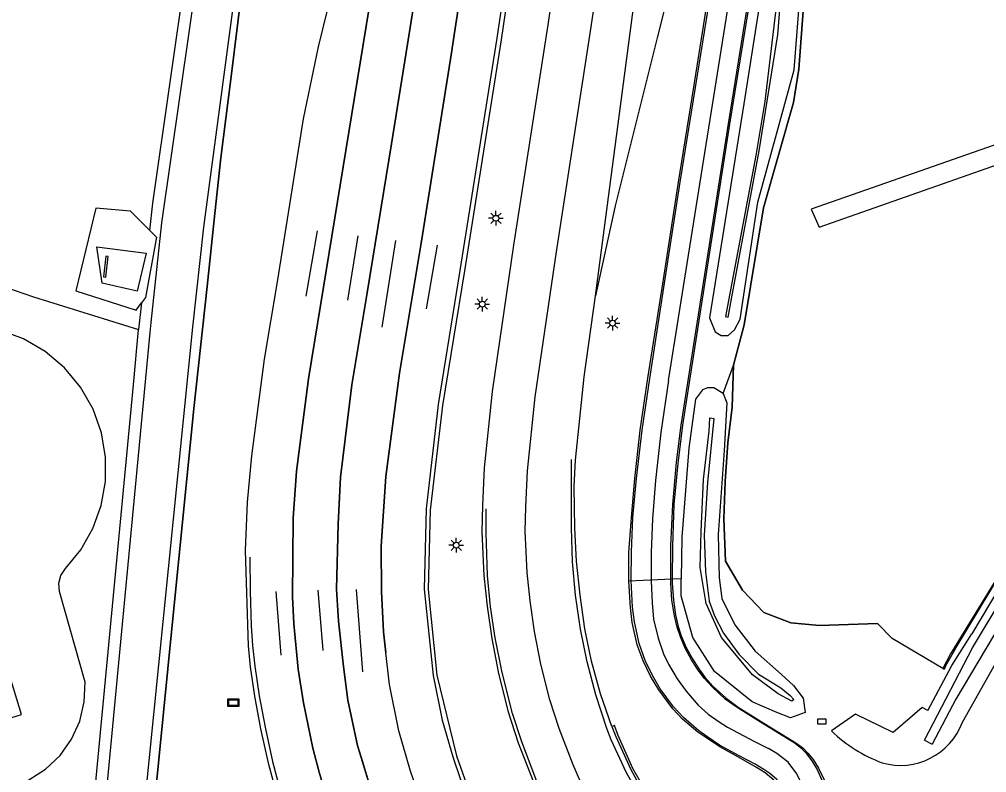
# Model space of a CAD drawing. Extents: x 124000 to 129000, y 395500 to 397503.
# Drawn here: x 124745.4 to 124828, y 396931.1 to 396995.5 of the extents above; entities that cross this region are included whole.
import ezdxf

# ---------------------------------------------------------------- set-up
doc = ezdxf.new("R2010")
doc.units = 0
for name, color, linetype in [('gg-afsc-erfafscheiding', 7, 'Continuous'), ('gg-afsc-faunaraster', 7, 'Continuous'), ('gg-afsc-hekwerk', 7, 'Continuous'), ('gg-afsc-lijn draadraster', 7, 'Continuous'), ('gg-afsc-lijn faunaraster', 7, 'Continuous'), ('gg-knt-BGT kruinlijn', 7, 'Continuous'), ('gg-kntw-bovenkant insteek waterloop', 7, 'Continuous'), ('gg-kntw-waterlijn', 7, 'Continuous'), ('gt-grn-vlakafsluiter', 7, 'Continuous'), ('gt-symb-bord', 7, 'Continuous'), ('gt-symb-kolk', 7, 'Continuous'), ('gt-symb-lichtmast', 7, 'Continuous'), ('gx-grn-maaiveld', 7, 'Continuous'), ('gx-knt-lijn weginrichtingselement', 7, 'Continuous')]:
    doc.layers.add(name, color=color, linetype=linetype)

# ---------------------------------------------------------------- blocks, each defined once
blk = doc.blocks.new('gt0-KOLK')
at = {"layer": 'gt-symb-kolk'}
blk.add_lwpolyline([(0, 0), (0.375, 0), (0.375, 0.4), (-0.375, 0.4), (-0.375, 0), (0, 0)], dxfattribs=at)
blk = doc.blocks.new('gt0-LMAST')
at = {"layer": 'gt-symb-lichtmast'}
for p, q in [((-0.182, 0.173), (-0.447, 0.438)), ((-0.005, 0.246), (-0.005, 0.621)), ((0.172, 0.173), (0.437, 0.438)), ((-0.255, -0.004), (-0.63, -0.004)), ((-0.182, -0.181), (-0.447, -0.446)), ((-0.005, -0.254), (-0.005, -0.629)), ((0.437, -0.446), (0.172, -0.181)), ((0.245, -0.004), (0.62, -0.004))]:
    blk.add_line(p, q, dxfattribs=at)
blk.add_circle((-0.005, -0.004), 0.25, dxfattribs=at)
blk = doc.blocks.new('gt0-BORD')
at = {"layer": 'gt-symb-bord'}
blk.add_lwpolyline([(-0.5, 0.295), (-0.5, -0.295), (0.5, -0.295), (0.5, 0.295), (-0.5, 0.295)], dxfattribs=at)
blk.add_lwpolyline([(-0.417, -0.212), (0.417, -0.212), (0.417, 0.212), (-0.417, 0.212)], close=True, dxfattribs=at)

msp = doc.modelspace()

# ---------------------------------------------------------------- linework, layer by layer
at = {"layer": 'gg-afsc-erfafscheiding'}
msp.add_lwpolyline([(124824.531, 396940.214), (124825.446, 396941.817), (124836.15, 396959.58), (124845, 396972.759), (124854.399, 396986.1), (124861.958, 396994.325)], dxfattribs=at)
at = {"layer": 'gg-afsc-faunaraster'}
msp.add_line((124824.294, 396940.023), (124819.968, 396942.604), dxfattribs=at)
msp.add_lwpolyline([(124824.531, 396940.214), (124824.41, 396939.954), (124824.294, 396940.023)], dxfattribs=at)
at = {"layer": 'gg-afsc-hekwerk'}
msp.add_lwpolyline([(124755.991, 396916.666), (124756.234, 396921.616), (124758.066, 396939.988), (124760.231, 396961.696), (124760.286, 396962.248), (124761.409, 396972.706), (124762.08, 396978.948), (124762.591, 396983.705), (124763.431, 396990.434), (124765.247, 397004.98), (124766.043, 397011.357), (124766.513, 397015.122), (124767.098, 397019.121), (124767.838, 397024.179), (124768.833, 397030.982), (124768.937, 397031.692), (124769.698, 397036.895), (124769.827, 397037.776), (124770.419, 397041.821), (124771.633, 397050.119), (124772.666, 397057.18), (124772.863, 397058.591), (124774.888, 397073.073), (124778.544, 397099.23)], dxfattribs=at)
at = {"layer": 'gg-afsc-lijn draadraster'}
for points in [[(124806.405, 396965.973), (124807.335, 396969.412), (124808.989, 396979.432), (124811.541, 396988.417), (124811.994, 396991.283), (124813.537, 397011.922), (124813.939, 397015.191), (124815.384, 397023.619), (124817.934, 397036.261), (124821.713, 397057.651), (124825.282, 397083.699), (124827.525, 397099.919), (124830.191, 397119.501), (124832.372, 397137.687), (124833.964, 397151.688), (124836.568, 397176.956), (124838.395, 397194.423), (124838.707, 397197.692), (124840.261, 397199.952), (124842.494, 397201.743), (124845.121, 397203.557)], [(124828.971, 396947.842), (124824.964, 396941.278), (124824.294, 396940.023)]]:
    msp.add_lwpolyline(points, dxfattribs=at)
at = {"layer": 'gg-afsc-lijn faunaraster'}
msp.add_line((124824.294, 396940.023), (124819.968, 396942.604), dxfattribs=at)
msp.add_lwpolyline([(124818.725, 396943.864), (124813.756, 396943.708), (124811.306, 396943.927), (124809.014, 396944.826), (124807.178, 396946.715), (124805.717, 396949.193), (124805.595, 396952.82), (124805.71, 396956.025), (124805.918, 396959.332), (124806.302, 396962.381), (124806.405, 396965.973)], dxfattribs=at)
at = {"layer": 'gg-knt-BGT kruinlijn'}
msp.add_lwpolyline([(124751.979, 396976.079), (124756.204, 396975.538), (124755.436, 396972.291), (124752.441, 396972.973), (124751.979, 396976.079)], dxfattribs=at)
at = {"layer": 'gg-kntw-bovenkant insteek waterloop'}
for p, q in [((124825.974, 396935.431), (124831.686, 396945.584)), ((124825.085, 396940.297), (124826.795, 396943.004)), ((124823.036, 396936.435), (124825.085, 396940.297))]:
    msp.add_line(p, q, dxfattribs=at)
for points in [[(124861.958, 396994.325), (124862.525, 396994.504), (124852.699, 396982.914), (124842.603, 396968.39), (124834.12, 396955.346), (124826.795, 396943.004)], [(124823.036, 396936.435), (124822.549, 396936.693), (124820.055, 396934.567), (124816.841, 396936.111), (124814.785, 396934.686)]]:
    msp.add_lwpolyline(points, dxfattribs=at)
for centre, radius, start, end in [((124820.679, 396937.392), 5.647, 253.92631, 339.67728), ((124823.567, 396943.86), 12.7, 226.25011, 249.47783)]:
    msp.add_arc(centre, radius, start, end, dxfattribs=at)
at = {"layer": 'gg-kntw-waterlijn'}
msp.add_line((124822.744, 396933.906), (124823.4, 396933.563), dxfattribs=at)
for points in [[(124952.295, 397078.514), (124939.456, 397068.549), (124929.83, 397060.482), (124913.522, 397045.886), (124893.974, 397026.03), (124876.365, 397006.807), (124863.838, 396993.899), (124859.719, 396989.655), (124855.729, 396984.659), (124852.859, 396980.702), (124845.195, 396969.444), (124834.596, 396953.006), (124831.307, 396947.318), (124825.402, 396937.391), (124823.4, 396933.563)], [(124822.744, 396933.906), (124826.84, 396941.8), (124837.937, 396960.234), (124845.656, 396971.721), (124852.491, 396981.519), (124857.379, 396987.971), (124863.717, 396995.074), (124862.415, 396994.823)]]:
    msp.add_lwpolyline(points, dxfattribs=at)
at = {"layer": 'gt-grn-vlakafsluiter'}
msp.add_line((124818.725, 396943.864), (124819.968, 396942.604), dxfattribs=at)
at = {"layer": 'gx-grn-maaiveld'}
for p, q in [((124794.601, 396971.885), (124798.208, 396999.217)), ((124755.818, 396971.297), (124755.563, 396969.029)), ((124805.538, 396963.551), (124806.405, 396965.973)), ((124801.181, 396947.653), (124797.457, 396947.501)), ((124801.943, 396947.684), (124801.181, 396947.653))]:
    msp.add_line(p, q, dxfattribs=at)
for points in [[(124840.261, 397199.952), (124838.707, 397197.692), (124838.395, 397194.423), (124836.568, 397176.956), (124833.964, 397151.688), (124832.372, 397137.687), (124830.191, 397119.501), (124827.525, 397099.919), (124825.282, 397083.699), (124821.713, 397057.651), (124817.934, 397036.261), (124815.384, 397023.619), (124813.939, 397015.191), (124813.537, 397011.922), (124811.994, 396991.283), (124811.541, 396988.417), (124808.989, 396979.432), (124807.335, 396969.412), (124806.405, 396965.973)], [(124753.34, 396877.554), (124755.222, 396919.684), (124760.201, 396969.215), (124761.127, 396977.755), (124764.09, 397000), (124778.234, 397102.088)], [(124778.544, 397099.23), (124774.888, 397073.073), (124772.863, 397058.591), (124772.666, 397057.18), (124771.633, 397050.119), (124770.419, 397041.821), (124769.827, 397037.776), (124769.698, 397036.895), (124768.937, 397031.692), (124768.833, 397030.982), (124767.838, 397024.179), (124767.098, 397019.121), (124766.513, 397015.122), (124766.043, 397011.357), (124765.247, 397004.98), (124763.431, 396990.434), (124762.591, 396983.705), (124762.08, 396978.948), (124761.409, 396972.706), (124760.286, 396962.248), (124760.231, 396961.696), (124758.066, 396939.988), (124756.234, 396921.616), (124755.991, 396916.666)], [(124815.973, 397098.339), (124813.926, 397085.011), (124811.533, 397070.513), (124808.364, 397048.94), (124806.611, 397034.265), (124804.942, 397021.086), (124802.75, 397005.347), (124801.107, 396998.835), (124799.874, 396993.947), (124796.296, 396979.58), (124794.601, 396971.885)], [(124755.338, 396725.174), (124755.247, 396729.317), (124753.621, 396750), (124751.775, 396780.891), (124750.031, 396823.955), (124749.776, 396832.987), (124749.538, 396851.815), (124750.036, 396877.691), (124751.937, 396920.062), (124756.541, 396968.751), (124756.622, 396969.603), (124757.548, 396978.144), (124760.669, 397000), (124762.21, 397010.646), (124774.15, 397090.414)], [(124804.363, 396970), (124804.852, 396968.807), (124805.345, 396968.49), (124805.943, 396968.504), (124806.491, 396968.986), (124806.99, 396969.906), (124808.501, 396979.904), (124811.591, 396991.221), (124812.515, 397002.896), (124813.21, 397010.286), (124814.544, 397021.972), (124816.1, 397033.365), (124815.753, 397033.769), (124814.931, 397033.707), (124814.506, 397033.225), (124812.766, 397022.4), (124810.001, 397005.554), (124807.282, 396988.303), (124804.363, 396970)], [(124805.721, 396970.13), (124805.968, 396970.065), (124806.245, 396971.626), (124808.617, 396984.282), (124810.193, 396994.207), (124810.969, 397003.93), (124811.825, 397009.963), (124813.561, 397021.268), (124815.463, 397033.052), (124815.243, 397033.088), (124813.423, 397021.485), (124811.688, 397010.428), (124810.799, 397003.934), (124810.461, 397000.012), (124809.084, 396988.518), (124808.313, 396983.902), (124805.721, 396970.13)], [(124756.515, 396977.491), (124756.777, 396979.822), (124759.679, 397000.142), (124760.556, 397006.202), (124761.22, 397010.789)], [(124767.447, 396929.091), (124766.703, 396931.821), (124766.017, 396934.874), (124765.494, 396937.652), (124765.139, 396940.156), (124764.953, 396941.969), (124764.709, 396950.128), (124764.865, 396954.247), (124765.238, 396958.21), (124766.318, 396966.479), (124767.428, 396973.103), (124769.658, 396987.03), (124770.936, 396993.173), (124773.23, 397002.514)], [(124807.537, 396883.798), (124787.432, 396901.653), (124779.635, 396912.37), (124774.258, 396922.099), (124771.779, 396928.467), (124770.999, 396931.175), (124770.447, 396933.225), (124769.666, 396937.087), (124769.199, 396939.966), (124768.835, 396943.86), (124768.717, 396946.148), (124768.779, 396952.89), (124769.066, 396956.893), (124770.081, 396964.785), (124771.361, 396972.628), (124773.766, 396987.284), (124776.186, 397002.124)], [(124809.897, 396887.856), (124789.765, 396904.728), (124782.904, 396913.949), (124779.488, 396920.11), (124778.975, 396921.047), (124777.758, 396923.662), (124776.558, 396926.569), (124775.408, 396929.709), (124774.281, 396933.443), (124773.451, 396937.327), (124773.073, 396940.188), (124772.66, 396944.082), (124772.48, 396946.809), (124772.614, 396952.379), (124772.826, 396956.385), (124773.788, 396964.271), (124775.1, 396972.138), (124777.177, 396984.889), (124778.43, 396992.705), (124779.855, 397001.639)], [(124812.518, 396892.363), (124794.925, 396906.173), (124794.032, 396907.001), (124792.836, 396908.168), (124789.559, 396911.725), (124786.612, 396915.471), (124782.721, 396921.797), (124780.015, 396927.714), (124778.814, 396931.234), (124777.803, 396934.702), (124777.003, 396938.667), (124776.69, 396941.377), (124776.499, 396943.16), (124776.319, 396946.618), (124776.295, 396950.483), (124776.687, 396956.44), (124777.859, 396965.274), (124779.726, 396976.41), (124782.215, 396992.118), (124783.594, 397001.146)], [(124787.552, 397000.624), (124786.547, 396993.791), (124783.416, 396974.037), (124781.539, 396962.515), (124780.469, 396953.558), (124780.322, 396946.783), (124781.04, 396939.447), (124782.729, 396932.565), (124783.893, 396929.239), (124786.109, 396924.335), (124790.167, 396917.665), (124792.758, 396914.304), (124795.152, 396911.677)], [(124791.275, 397000.132), (124790.535, 396995.064), (124787.609, 396976.215), (124785.786, 396963.706), (124785.11, 396957.2), (124784.949, 396953.978), (124784.913, 396951.727), (124785.075, 396947.966), (124785.358, 396945.356), (124785.745, 396942.581), (124786.33, 396939.596), (124787.148, 396936.331), (124788.018, 396933.664), (124789.283, 396930.392), (124790.777, 396926.976), (124792.232, 396924.212), (124793.618, 396921.768), (124795.772, 396918.551), (124796.906, 396917.092), (124797.964, 396915.765)], [(124819.549, 396904.451), (124803.595, 396915.087), (124802.185, 396916.509), (124800.822, 396918.116), (124799.813, 396919.381), (124798.774, 396920.718), (124796.769, 396923.713), (124795.479, 396925.987), (124794.113, 396928.581), (124792.705, 396931.801), (124791.505, 396934.906), (124790.706, 396937.356), (124789.942, 396940.402), (124789.395, 396943.193), (124789.03, 396945.811), (124788.766, 396948.245), (124788.614, 396951.777), (124788.648, 396953.856), (124788.8, 396956.916), (124789.458, 396963.248), (124791.268, 396975.664), (124794.194, 396994.513), (124794.943, 396999.648)], [(124797.457, 396947.501), (124797.453, 396947.566), (124797.471, 396949.95), (124797.697, 396952.932), (124797.971, 396956.287), (124798.432, 396960.41), (124799.08, 396964.853), (124800.359, 396972.925), (124801.714, 396981.628), (124803.013, 396989.728), (124804.386, 396998.402)], [(124807.909, 396997.937), (124806.076, 396986.57), (124802.039, 396960.821), (124801.651, 396957.569), (124801.302, 396954.039), (124801.189, 396950.48), (124801.181, 396947.653)], [(124847.191, 396991.243), (124813.042, 396979.302), (124813.721, 396977.772), (124851.781, 396991.121), (124861.958, 396994.325)], [(124756.515, 396977.491), (124754.881, 396979.147), (124751.917, 396979.387), (124750.197, 396972.311), (124755.35, 396970.674), (124755.818, 396971.297)], [(124756.515, 396977.491), (124757.092, 396976.906), (124756.155, 396971.745), (124755.818, 396971.297)], [(124732.902, 396976.821), (124737.446, 396974.94), (124746.574, 396971.802), (124755.563, 396969.029)], [(124752.771, 396975.289), (124752.568, 396973.512), (124752.766, 396973.489), (124752.969, 396975.266), (124752.771, 396975.289)], [(124796.02, 396935.056), (124795.049, 396937.847), (124794.275, 396940.647), (124793.714, 396943.43), (124793.314, 396946.284), (124793, 396949.197), (124792.853, 396952.035), (124792.796, 396955.586), (124792.898, 396957.844), (124793.643, 396964.963), (124794.601, 396971.885)], [(124744.603, 396929.898), (124746.182, 396930.515), (124747.614, 396931.423), (124748.844, 396932.589), (124749.828, 396933.97), (124750.529, 396935.514), (124750.921, 396937.163), (124750.989, 396938.857), (124748.81, 396946.624), (124748.741, 396947.316), (124748.912, 396947.989), (124749.303, 396948.564), (124750.626, 396950.18), (124751.657, 396951.997), (124752.363, 396953.962), (124752.726, 396956.019), (124752.734, 396958.108), (124752.388, 396960.168), (124751.668, 396962.2), (124750.604, 396964.075), (124749.227, 396965.734), (124747.581, 396967.126), (124745.716, 396968.208), (124743.69, 396968.946)], [(124754.256, 396729.163), (124754.063, 396731.616), (124752.623, 396749.931), (124750.776, 396780.841), (124749.032, 396823.921), (124748.776, 396832.967), (124748.538, 396851.818), (124748.923, 396871.815), (124749.244, 396882.341), (124750.939, 396920.132), (124755.113, 396964.275), (124755.563, 396969.029)], [(124806.405, 396965.973), (124806.302, 396962.381), (124805.918, 396959.332), (124805.71, 396956.025), (124805.595, 396952.82), (124805.717, 396949.193), (124807.178, 396946.715), (124809.014, 396944.826), (124811.306, 396943.927), (124813.756, 396943.708), (124818.725, 396943.864)], [(124805.538, 396963.551), (124805.827, 396962.747), (124805.622, 396958.68), (124805.112, 396951.484), (124805.173, 396947.779), (124805.416, 396946.015), (124806.524, 396943.77), (124808.261, 396941.5), (124810.519, 396939.516), (124811.53, 396938.573), (124812.358, 396937.479), (124812.529, 396936.27), (124811.271, 396935.809), (124810.101, 396936.255), (124808.015, 396937.178), (124804.794, 396939.767), (124802.948, 396942.685), (124801.926, 396946.238), (124801.943, 396947.684)], [(124805.538, 396963.551), (124804.726, 396964.021), (124804.19, 396964.039), (124803.774, 396963.853), (124803.173, 396963.054), (124802.604, 396958.866), (124801.986, 396951.245), (124801.943, 396947.684)], [(124811.569, 396937.374), (124811.4, 396937.221), (124810.225, 396937.859), (124808.025, 396939.48), (124805.395, 396942.68), (124804.065, 396945.577), (124803.57, 396948.668), (124803.655, 396951.734), (124803.856, 396956.191), (124804.335, 396960.32), (124804.392, 396961.453), (124804.729, 396961.406), (124804.183, 396955.936), (124803.898, 396951.424), (124804.028, 396948.293), (124804.333, 396945.791), (124804.798, 396944.519), (124805.559, 396943.06), (124806.87, 396941.254), (124808.537, 396939.554), (124809.719, 396938.843), (124810.444, 396938.387), (124811.262, 396937.717), (124811.569, 396937.374)], [(124732.58, 396951.631), (124733.888, 396949.221), (124734.826, 396947.26), (124735.614, 396945.233), (124739.329, 396934.184), (124745.544, 396936.081), (124742.274, 396946.792), (124742.014, 396948.988), (124742.112, 396951.197), (124741.303, 396950.955), (124740.46, 396950.961)], [(124801.181, 396947.653), (124801.18, 396947.326), (124801.29, 396945.879), (124801.456, 396944.628), (124801.676, 396943.622), (124801.944, 396942.814), (124802.356, 396941.818), (124802.9, 396940.842), (124803.44, 396939.996), (124803.972, 396939.287), (124804.655, 396938.517), (124805.79, 396937.48), (124806.802, 396936.725), (124808.768, 396935.5), (124811.743, 396933.667), (124812.323, 396933.231), (124812.768, 396932.794), (124813.207, 396932.235), (124813.663, 396931.517), (124814.198, 396930.457)], [(124811.047, 396928.753), (124810.803, 396929.337), (124809.854, 396930.487), (124809.109, 396931.099), (124808.38, 396931.568), (124806.838, 396932.443), (124805.237, 396933.325), (124804.033, 396934.115), (124803.36, 396934.58), (124802.049, 396935.691), (124801.211, 396936.567), (124800.018, 396938.193), (124799.323, 396939.359), (124798.699, 396940.682), (124798.17, 396942.039), (124797.737, 396943.971), (124797.603, 396945.234), (124797.457, 396947.501)], [(124806.016, 396921.151), (124805.322, 396921.665), (124804.638, 396922.208), (124804.082, 396922.748), (124802.717, 396924.216), (124801.437, 396925.764), (124801.362, 396925.85), (124800.876, 396926.499), (124800.206, 396927.47), (124799.181, 396929.068), (124798.681, 396929.941), (124797.811, 396931.482), (124796.551, 396934.298), (124796.232, 396935.139), (124796.02, 396935.056)], [(124796.02, 396935.056), (124796.363, 396934.224), (124797.639, 396931.401), (124798.499, 396929.817), (124799.001, 396928.956), (124800.09, 396927.253), (124800.513, 396926.632), (124801.283, 396925.618), (124802.561, 396924.081), (124803.932, 396922.599), (124804.501, 396922.043), (124805.185, 396921.505), (124805.88, 396920.976)]]:
    msp.add_lwpolyline(points, dxfattribs=at)
at = {"layer": 'gx-knt-lijn weginrichtingselement'}
for p, q in [((124770.82, 396977.452), (124769.858, 396971.871)), ((124774.29, 396977.027), (124773.418, 396971.528)), ((124777.53, 396976.624), (124776.352, 396969.211)), ((124781.09, 396976.236), (124780.153, 396970.771)), ((124774.158, 396946.777), (124774.699, 396939.745)), ((124767.281, 396946.606), (124767.716, 396941.171)), ((124770.885, 396946.722), (124771.311, 396941.578))]:
    msp.add_line(p, q, dxfattribs=at)
for points in [[(124792.634, 397069.481), (124791.058, 397055.148), (124789.999, 397046.511), (124788.546, 397035.233), (124787.385, 397026.696), (124785.077, 397010.853), (124783.594, 397001.146), (124782.215, 396992.118), (124779.726, 396976.41), (124777.859, 396965.274), (124776.687, 396956.44), (124776.295, 396950.483), (124776.319, 396946.618), (124776.499, 396943.16), (124776.69, 396941.377)], [(124800.862, 396964.647), (124806.127, 396997.728), (124806.196, 396998.163), (124811.288, 397030.492), (124814.537, 397051.071), (124817.395, 397069.022)], [(124787.65, 397055.804), (124786.558, 397046.85), (124785.135, 397035.931), (124783.845, 397027.087), (124781.405, 397011.354), (124779.855, 397001.639), (124778.43, 396992.705), (124777.177, 396984.889), (124775.1, 396972.138), (124773.788, 396964.271), (124772.826, 396956.385), (124772.614, 396952.379), (124772.48, 396946.809), (124772.66, 396944.082), (124773.073, 396940.188), (124773.451, 396937.327), (124774.281, 396933.443), (124774.583, 396932.457), (124775.408, 396929.709), (124776.558, 396926.569), (124777.758, 396923.662), (124778.975, 396921.047), (124779.488, 396920.11)], [(124779.7, 397023.55), (124777.763, 397011.798), (124776.187, 397002.123), (124774.567, 396992.173), (124773.766, 396987.284), (124771.361, 396972.628), (124770.081, 396964.785), (124769.066, 396956.893), (124768.779, 396952.89), (124768.717, 396946.148), (124768.835, 396943.86), (124769.199, 396939.966), (124769.666, 396937.087), (124770.447, 396933.225), (124770.999, 396931.175), (124771.779, 396928.467), (124773.113, 396924.768), (124774.258, 396922.099)], [(124787.672, 397003.903), (124787.19, 397000.671), (124786.186, 396993.933), (124783.032, 396974.071), (124781.16, 396962.593), (124780.133, 396953.674), (124779.982, 396946.816), (124780.728, 396939.418)], [(124808.27, 396931.834), (124806.886, 396932.555), (124805.222, 396933.477), (124804.124, 396934.217), (124803.442, 396934.699), (124802.143, 396935.831), (124801.288, 396936.75), (124800.14, 396938.28), (124799.447, 396939.476), (124798.861, 396940.718), (124798.355, 396942.172), (124797.941, 396944.021), (124797.778, 396945.279), (124797.665, 396947.549), (124797.678, 396949.984), (124797.819, 396952.937), (124798.106, 396956.266), (124798.61, 396960.413), (124799.246, 396964.821), (124800.512, 396972.977), (124801.861, 396981.615), (124803.164, 396989.723), (124804.546, 396998.381)], [(124814.027, 396930.391), (124813.527, 396931.47), (124813.141, 396932.129), (124812.689, 396932.718), (124812.292, 396933.134), (124811.694, 396933.616), (124808.721, 396935.432), (124806.719, 396936.68), (124805.693, 396937.417), (124804.614, 396938.416), (124803.901, 396939.193), (124803.321, 396939.956), (124802.829, 396940.759), (124802.28, 396941.755), (124801.869, 396942.72), (124801.595, 396943.567), (124801.354, 396944.543), (124801.146, 396945.866), (124801.057, 396947.337), (124801.048, 396950.504), (124801.228, 396954.037), (124801.545, 396957.679), (124801.939, 396960.845), (124805.985, 396986.616), (124807.794, 396997.952)], [(124800.862, 396964.647), (124800.197, 396960.213), (124799.735, 396956.111), (124799.489, 396952.833), (124799.372, 396949.934), (124799.379, 396947.5), (124799.457, 396945.628), (124799.586, 396944.259), (124799.964, 396942.62), (124800.435, 396941.29), (124800.844, 396940.411), (124801.597, 396939.135), (124802.362, 396938.082), (124803.392, 396936.905), (124804.254, 396936.135), (124805.192, 396935.453), (124805.9, 396935.017), (124808.194, 396933.772), (124809.398, 396933.18)], [(124803.072, 396922.882), (124801.788, 396924.339), (124800.993, 396925.366), (124800.439, 396926.021), (124799.492, 396927.388), (124798.666, 396928.661), (124798.077, 396929.651), (124797.252, 396931.104), (124795.958, 396933.928), (124795.59, 396934.903), (124794.65, 396937.787), (124793.899, 396940.604), (124793.325, 396943.396), (124792.915, 396946.285), (124792.659, 396949.153), (124792.562, 396952.065), (124792.563, 396955.612), (124792.557, 396957.905)], [(124800.389, 396913.545), (124798.241, 396915.972), (124796.165, 396918.656), (124793.936, 396921.919), (124792.63, 396924.119), (124791.161, 396926.922), (124789.591, 396930.352), (124788.315, 396933.742), (124787.533, 396936.19), (124786.635, 396939.671), (124786.043, 396942.645), (124785.635, 396945.297), (124785.383, 396947.968), (124785.258, 396951.623), (124785.282, 396953.686)], [(124765.054, 396949.546), (124765.095, 396946.647), (124765.181, 396943.677), (124765.301, 396941.99), (124765.509, 396940.22), (124765.873, 396937.679), (124766.383, 396934.998), (124766.998, 396932.079), (124767.753, 396929.272), (124768.224, 396927.857), (124769.29, 396924.61), (124769.901, 396923.034), (124770.802, 396920.947), (124772.036, 396918.329), (124773.422, 396915.689), (124774.503, 396913.773), (124775.295, 396912.491), (124776.485, 396910.672), (124778.14, 396908.318), (124779.973, 396905.927), (124781.786, 396903.692), (124783.813, 396901.504), (124785.844, 396899.39), (124788.104, 396897.356)], [(124780.728, 396939.418), (124781.496, 396935.611), (124782.438, 396932.38), (124783.55, 396929.121), (124786.08, 396923.589), (124789.734, 396917.648), (124792.454, 396914.191), (124795.562, 396910.817), (124796.651, 396909.755), (124797.509, 396908.959)], [(124808.722, 396919.716), (124809.801, 396921.327), (124810.704, 396922.775), (124811.594, 396924.27), (124812.211, 396925.494), (124812.519, 396926.458), (124812.681, 396927.632), (124812.614, 396928.847), (124812.329, 396929.947), (124811.833, 396931.006), (124811.079, 396932.025), (124810.113, 396932.761), (124809.398, 396933.18)], [(124807.318, 396920.362), (124810.492, 396925.316), (124810.899, 396926.056), (124811.163, 396926.748), (124811.318, 396927.582), (124811.309, 396928.051), (124811.167, 396928.769), (124810.992, 396929.366), (124810.554, 396930.089), (124810.075, 396930.553), (124809.507, 396931.055), (124809.002, 396931.388), (124808.27, 396931.834)]]:
    msp.add_lwpolyline(points, dxfattribs=at)

# ---------------------------------------------------------------- block references
at = {"layer": 'gt-symb-bord'}
msp.add_blockref('gt0-BORD', (124763.663, 396937.095), dxfattribs=at)
at = {"layer": 'gt-symb-kolk'}
msp.add_blockref('gt0-KOLK', (124813.969, 396935.292), dxfattribs=at)
at = {"layer": 'gt-symb-lichtmast'}
for p in [(124786.103, 396978.529), (124784.944, 396971.188), (124796.079, 396969.563), (124782.718, 396950.571)]:
    msp.add_blockref('gt0-LMAST', p, dxfattribs=at)

doc.saveas('drawing.dxf')
